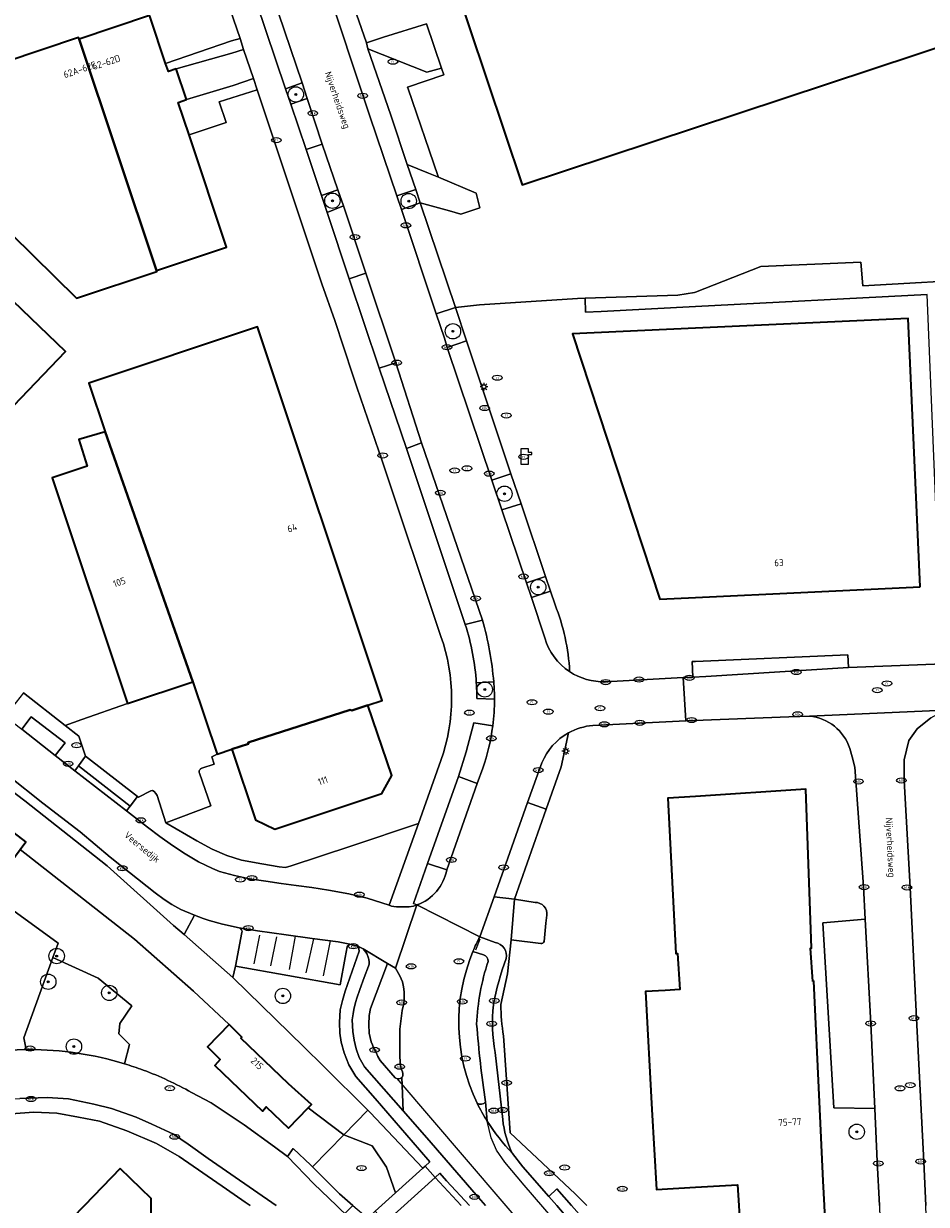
# Model space of a CAD drawing. Header units: metres. Extents: x 103671 to 105190, y 427150 to 429171.
# Tile 302 of 320: x 104413 to 104530, y 428750 to 428904. Entities that reach past the tile are written whole.
import ezdxf
from ezdxf.enums import TextEntityAlignment as Align

# ---------------------------------------------------------------- set-up
doc = ezdxf.new("R2010")
doc.units = ezdxf.units.M
for name, color, linetype, lineweight in [('B-WE-GR-BEPLANTING_CULTUUR_HEESTERS-GV', 253, 'Continuous', 18), ('B-WE-GR-BOOM-S', 253, 'Continuous', 25), ('B-WE-IE-MEUBILAIR-S', 253, 'Continuous', 25), ('B-WE-IE-TERREINAFSCHEIDING_KUNSTMATIG_HEKWERK-G', 253, 'IE-TERREINAFSCHEIDING_KUNSTMATIG-SO', 18), ('B-WE-KL-WATER-S', 253, 'Continuous', 25), ('B-WE-OG-BEBOUWING-GV', 253, 'Continuous', 35), ('B-WE-OG-BEBOUWING-T18', 7, 'Continuous', 18), ('B-WE-OG-TERREIN_BEGROEID-GV', 253, 'Continuous', 18), ('B-WE-OG-TERREIN_ERF-GV', 253, 'Continuous', 18), ('B-WE-OG-TOPOGRAFIE-T18', 7, 'Continuous', 18), ('B-WE-OG-WEG-GV', 253, 'Continuous', 18), ('B-WE-VH-GESLOTENVERHARDING-GV', 253, 'Continuous', 18), ('B-WE-VH-GESLOTENVERHARDING_ASFALT-GV', 253, 'Continuous', 18), ('B-WE-VH-HALFVERHARDING_GRIND-GV', 253, 'Continuous', 18), ('B-WE-VH-OPENVERHARDING-GV', 253, 'Continuous', 18), ('B-WE-VH-OPENVERHARDING_BETONELEMENT-GV', 253, 'Continuous', 18), ('B-WE-VH-OPENVERHARDING_BETONSTRAATSTEEN-GV', 253, 'Continuous', 18), ('B-WE-VH-OPENVERHARDING_STRAATBAKSTEEN-GV', 253, 'Continuous', 18), ('B-WE-VH-OPENVERHARDING_TEGEL-GV', 253, 'Continuous', 18), ('B-WE-VW-MARKERING_PICTOGRAM-G', 253, 'Continuous', 18), ('B-WE-VW-MARKERING_PICTOGRAM-GV', 253, 'Continuous', 18)]:
    doc.layers.add(name, color=color, linetype=linetype, lineweight=lineweight)
doc.styles.add('NLCS-ISO', font='NLCS-ISO.ttf')
doc.styles.add('NLCS-ISO-M500-T18', font='NLCS-ISO.ttf', dxfattribs={"height": 0.9})
doc.linetypes.add('IE-TERREINAFSCHEIDING_KUNSTMATIG-SO', pattern='A,4,[82,NLCS.SHX,S=0.75,R=90,X=0,Y=0],4,-2', length=10)

# ---------------------------------------------------------------- blocks, each defined once
blk = doc.blocks.new('SKL-WATER_POMP-SO')
at = {"color": 0, "linetype": 'ByBlock', "lineweight": 18}
blk.add_lwpolyline([(1, 1.09), (1, 2), (-1, 2), (-1, -2), (1, -2), (1, 0.57), (1.85, 0.57), (1.85, 1.09)], close=True, dxfattribs=at)
blk = doc.blocks.new('SIE-MEUBILAIR_PAAL_LICHTMAST-SO')
for points in [[(-0.62, 0), (-1, 0)], [(-0.71, 0.71), (-0.44, 0.44)], [(0, 1), (0, 0.62)], [(0.44, 0.44), (0.71, 0.71)], [(1, 0), (0.62, 0)], [(-0.71, -0.71), (-0.44, -0.44)], [(0, -0.62), (0, -1)], [(0.44, -0.44), (0.71, -0.71)]]:
    blk.add_lwpolyline(points)
blk.add_circle((0, 0), 0.5)
blk = doc.blocks.new('SIE-MEUBILAIR_PUT_RIOOLPUT-SO')
blk.add_ellipse((0, 0), major_axis=(1.25, 0), ratio=0.54)
at = {"style": 'NLCS-ISO'}
blk.add_text('ri', height=0.75, dxfattribs=at).set_placement((-0.04, 0.07), align=Align.MIDDLE_CENTER)
blk = doc.blocks.new('SIE-MEUBILAIR_PUT_KOLK-SO')
blk.add_ellipse((0, 0), major_axis=(1.25, 0), ratio=0.54)
at = {"style": 'NLCS-ISO'}
blk.add_text('klk', height=0.75, dxfattribs=at).set_placement((0.03, 0), align=Align.MIDDLE_CENTER)
blk = doc.blocks.new('SGR-BOOM_GBKN-SO')
at = {"linetype": 'ByBlock', "lineweight": 18}
h = blk.add_hatch(color=0, dxfattribs=at)
h.dxf.hatch_style = 1
edge = h.paths.add_edge_path()
edge.add_arc((0, 0), 0.25, 0, 360)
at = {"color": 0, "linetype": 'ByBlock', "lineweight": 18}
for radius in [2, 0.25]:
    blk.add_circle((0, 0), radius, dxfattribs=at)
at = {"color": 0, "linetype": 'ByBlock', "lineweight": 18, "style": 'NLCS-ISO'}
blk.add_attdef('SOORT', (2.5, 0), '', height=1.5, dxfattribs=at)

msp = doc.modelspace()

# ---------------------------------------------------------------- linework, layer by layer
at = {"layer": 'B-WE-GR-BEPLANTING_CULTUUR_HEESTERS-GV', "flags": 128}
for points in [[(104441.189, 428900.602), (104440.738, 428902.032), (104439.62, 428901.705), (104431.033, 428898.772), (104431.389, 428897.704), (104432.422, 428898.048), (104439.638, 428900.087)], [(104442.951, 428895.34), (104442.49, 428896.798), (104439.835, 428895.908), (104433.755, 428894.053), (104432.678, 428893.693), (104434.09, 428889.461), (104438.923, 428891.095), (104438.02, 428893.753)]]:
    msp.add_lwpolyline(points, close=True, dxfattribs=at)
for points in [[(104440.609, 428786.16), (104438.432, 428786.657), (104436.706, 428787.12), (104435.905, 428787.389), (104434.776, 428787.804), (104433.427, 428785.297), (104439.787, 428779.68), (104440.128, 428781.193), (104440.968, 428785.55)], [(104440.128, 428781.193), (104439.787, 428779.68), (104439.83, 428779.642), (104449.034, 428770.652), (104451.578, 428768.139), (104457.375, 428762.412), (104457.668, 428762.122), (104464.535, 428754.881), (104464.827, 428755.144), (104465.433, 428755.692), (104464.061, 428757.26), (104458.308, 428763.952), (104455.812, 428766.815), (104454.892, 428768.322), (104454.262, 428769.892), (104453.898, 428771.261), (104453.726, 428772.457), (104453.67, 428773.818), (104453.747, 428775.479), (104454.061, 428776.722), (104454.409, 428777.928), (104456.216, 428783.144), (104456.124, 428783.752), (104455.024, 428784.036)], [(104454.678, 428783.693), (104454.42, 428782.326), (104453.743, 428778.747), (104440.128, 428781.193)], [(104425.678, 428768.463), (104426.322, 428770.983), (104424.929, 428772.353), (104425.057, 428773.729), (104426.619, 428776.009), (104422.242, 428779.602), (104416.353, 428782.306), (104412.577, 428771.862), (104412.893, 428770.309)], [(104412.893, 428770.309), (104413.248, 428770.32)]]:
    msp.add_lwpolyline(points, dxfattribs=at)
at = {"layer": 'B-WE-GR-BEPLANTING_CULTUUR_HEESTERS-GV'}
for points in [[(104440.968, 428785.55, 0.4141119), (104440.609, 428786.16)], [(104455.024, 428784.036, 0.3208451), (104454.678, 428783.693)], [(104413.248, 428770.32, -0.0734466), (104425.678, 428768.463)]]:
    msp.add_lwpolyline(points, format="xyb", dxfattribs=at)
at = {"layer": 'B-WE-IE-TERREINAFSCHEIDING_KUNSTMATIG_HEKWERK-G', "flags": 128}
msp.add_lwpolyline([(104530.188, 428868.652), (104500, 428867.098), (104487.729, 428866.467), (104485.71, 428866.379), (104485.659, 428868.197)], dxfattribs=at)
at = {"layer": 'B-WE-OG-BEBOUWING-GV', "flags": 128}
msp.add_lwpolyline([(104454.459, 428951.625), (104477.436, 428882.941), (104500, 428890.429), (104557.47, 428909.5)], dxfattribs=at)
for points in [[(104419.768, 428901.95), (104429.862, 428871.783), (104438.974, 428874.823), (104434.09, 428889.461), (104432.678, 428893.693), (104433.755, 428894.053), (104432.422, 428898.048), (104431.389, 428897.704), (104431.033, 428898.772), (104429.029, 428904.777), (104428.95, 428905.013)], [(104429.862, 428871.783), (104419.768, 428901.95), (104419.709, 428902.129), (104400.676, 428895.778), (104405.233, 428882.12), (104419.436, 428868.181), (104429.899, 428871.672)], [(104406.422, 428849.162), (104418.011, 428861.232), (104406.647, 428872.145), (104386.384, 428851.043), (104394.643, 428843.112), (104392.789, 428841.182), (104400.606, 428833.676), (104411.132, 428844.639)], [(104529.248, 428830.6), (104527.676, 428865.533), (104500, 428864.287), (104483.985, 428863.566), (104495.366, 428828.998), (104500, 428829.217)], [(104437.743, 428808.79), (104439.658, 428809.429), (104441.815, 428810.149), (104441.776, 428810.294), (104455.052, 428814.565), (104455.259, 428814.476), (104457.356, 428815.175), (104459.215, 428815.795), (104442.984, 428864.442), (104421.043, 428857.121), (104423.153, 428850.798), (104434.595, 428818.225)], [(104423.153, 428850.798), (104419.723, 428849.783), (104420.83, 428846.304), (104416.259, 428844.779), (104426.068, 428815.38), (104434.595, 428818.225)], [(104439.658, 428809.429), (104442.719, 428800.254), (104445.236, 428799.029), (104459.18, 428803.682), (104460.498, 428806.019), (104457.356, 428815.175), (104455.259, 428814.476), (104455.052, 428814.565), (104441.776, 428810.294), (104441.815, 428810.149)], [(104515.265, 428779.195), (104514.992, 428783.538), (104515.092, 428783.542), (104514.381, 428804.254), (104500, 428803.294), (104496.423, 428803.055), (104497.439, 428782.839), (104497.663, 428782.842), (104497.957, 428778.146), (104496.074, 428778.025), (104493.489, 428777.859), (104494.349, 428762.49), (104494.93, 428752.102), (104500, 428752.386), (104505.498, 428752.693), (104505.649, 428750), (104506.218, 428739.819), (104517.253, 428740.471), (104516.803, 428750), (104516.651, 428753.219), (104516.165, 428763.519), (104515.425, 428779.205)], [(104409.177, 428800.133), (104405.117, 428794.731), (104408.797, 428791.966), (104412.108, 428796.37), (104412.856, 428797.366)], [(104439.294, 428773.593), (104436.474, 428770.662), (104438.149, 428768.999), (104437.431, 428768.25), (104443.631, 428762.305), (104444.132, 428762.853), (104447.022, 428760.058), (104449.586, 428762.711), (104450.011, 428763.15), (104447.036, 428765.856), (104440.836, 428771.801), (104440.958, 428771.929)], [(104425.132, 428754.816), (104420.462, 428750), (104417.137, 428746.571), (104427.137, 428736.873), (104433.569, 428743.506), (104429.202, 428747.74), (104429.158, 428750), (104429.14, 428750.929)]]:
    msp.add_lwpolyline(points, close=True, dxfattribs=at)
at = {"layer": 'B-WE-OG-TERREIN_BEGROEID-GV', "flags": 128}
for points in [[(104448.794, 428896.226), (104446.656, 428895.476), (104447.318, 428893.48), (104449.467, 428894.195)], [(104463.587, 428882.354), (104461.134, 428881.519), (104461.722, 428879.725), (104464.149, 428880.618)], [(104454.208, 428880.214), (104453.444, 428882.32), (104451.304, 428881.555), (104452.054, 428879.344)], [(104468.752, 428866.989), (104466.271, 428866.135), (104467.337, 428862.962), (104467.705, 428861.751), (104470.211, 428862.621)], [(104475.971, 428845.315), (104473.518, 428844.498), (104474.817, 428840.6), (104477.299, 428841.407)], [(104480.495, 428831.951), (104478.003, 428831.132), (104478.649, 428829.184), (104481.13, 428830.032)], [(104461.799, 428766.715), (104461.863, 428766.779), (104461.913, 428766.955), (104461.909, 428767.177), (104461.863, 428767.406), (104461.741, 428767.717), (104461.708, 428767.854), (104461.623, 428768.213), (104461.543, 428769.378), (104461.534, 428770.762), (104461.525, 428771.776), (104461.542, 428772.966), (104461.687, 428774.354), (104461.84, 428775.414), (104462.053, 428776.303), (104462.094, 428776.808), (104462.102, 428777.851), (104462.01, 428778.499), (104461.854, 428779.12), (104461.516, 428779.919), (104460.943, 428780.936), (104459.907, 428781.537), (104457.712, 428775.646), (104457.55, 428774.733), (104457.47, 428773.57), (104457.534, 428772.441), (104457.793, 428771.329), (104457.944, 428770.932), (104458.157, 428770.461), (104458.425, 428769.92), (104458.652, 428769.422), (104458.983, 428768.902), (104460.931, 428766.641), (104461.015, 428766.567), (104461.209, 428766.52), (104461.404, 428766.516), (104461.579, 428766.558), (104461.729, 428766.646)]]:
    msp.add_lwpolyline(points, close=True, dxfattribs=at)
for points in [[(104473.745, 428818.196), (104471.481, 428818.066)], [(104471.535, 428816.031), (104473.862, 428815.968)], [(104473.62, 428812.473), (104471.137, 428812.876), (104470.165, 428809.089), (104469.161, 428805.863), (104471.601, 428804.972), (104472.34, 428806.959)], [(104480.028, 428807.662), (104478.151, 428802.503), (104480.59, 428801.624), (104482.508, 428807.122), (104483.468, 428811.559)], [(104467.626, 428793.722), (104465.12, 428794.563), (104463.299, 428789.343), (104463.753, 428789.148)], [(104473.8, 428790.199), (104471.917, 428784.993), (104473.937, 428784.253)], [(104474.677, 428776.169), (104475.547, 428780.17), (104476.03, 428784.614), (104476.468, 428789.898), (104473.8, 428790.199)], [(104479.137, 428789.476), (104476.468, 428789.898), (104476.03, 428784.614), (104479.876, 428784.129)], [(104480.302, 428784.4), (104480.545, 428786.799), (104480.658, 428787.802)], [(104472.4, 428782.674), (104471.037, 428783.1)], [(104485.884, 428749.987), (104484.346, 428751.529), (104475.866, 428759.474), (104475.008, 428772.093)], [(104473.916, 428769.937), (104474.926, 428761.2)], [(104476.171, 428756.791), (104477.535, 428755.038), (104480.928, 428751.157), (104481.952, 428752.183), (104483.866, 428750), (104486.204, 428747.333)]]:
    msp.add_lwpolyline(points, dxfattribs=at)
at = {"layer": 'B-WE-OG-TERREIN_BEGROEID-GV'}
for points in [[(104471.481, 428818.066, -0.0235837), (104471.535, 428816.031)], [(104473.862, 428815.968, 0.0130274), (104473.745, 428818.196)], [(104472.34, 428806.959, 0.0492834), (104473.62, 428812.473)], [(104483.468, 428811.559, 0.1694117), (104480.028, 428807.662)], [(104463.753, 428789.148, 0.2638809), (104467.626, 428793.722)], [(104480.658, 428787.802, 0.458434), (104479.137, 428789.476)], [(104473.937, 428784.253, -0.4438584), (104475.347, 428782.189)], [(104479.876, 428784.129, 0.4115148), (104480.302, 428784.4)], [(104471.037, 428783.1, 0.2129025), (104471.579, 428763.33)], [(104473.011, 428781.789, 0.3370873), (104472.4, 428782.674)], [(104471.516, 428773.642, -0.06736), (104473.011, 428781.789)], [(104475.347, 428782.189, 0.0406379), (104473.705, 428776.147)], [(104473.705, 428776.147, 0.0721415), (104473.916, 428769.937)], [(104475.008, 428772.093, -0.0350911), (104474.677, 428776.169)], [(104472.674, 428763.495, -0.0167238), (104471.516, 428773.642)], [(104471.579, 428763.33, 0.4053121), (104472.674, 428763.495)], [(104474.926, 428761.2, 0.0880813), (104476.171, 428756.791)]]:
    msp.add_lwpolyline(points, format="xyb", dxfattribs=at)
at = {"layer": 'B-WE-OG-TERREIN_ERF-GV', "flags": 128}
for points in [[(104557.47, 428909.5), (104500, 428890.429), (104477.436, 428882.941), (104454.459, 428951.625)], [(104429.029, 428904.777), (104431.033, 428898.772), (104439.62, 428901.705), (104440.738, 428902.032), (104437.668, 428911.006)], [(104455.249, 428907.078), (104457.166, 428901.467), (104459.391, 428902.183), (104465.009, 428903.932), (104466.945, 428898.156), (104467.233, 428897.297), (104462.527, 428895.685), (104462.612, 428895.451), (104466.458, 428884.179), (104466.538, 428883.942), (104471.451, 428881.861), (104471.951, 428879.968), (104469.452, 428879.131), (104467.98, 428879.589), (104464.149, 428880.618), (104468.752, 428866.989), (104471.907, 428867.31), (104484.666, 428868.164), (104485.659, 428868.197), (104497.697, 428868.596), (104499.874, 428868.915), (104500, 428868.965), (104508.507, 428872.328), (104521.549, 428872.9), (104521.774, 428869.816), (104555.398, 428871.724)], [(104466.871, 428824.132), (104459.257, 428846.889), (104455.922, 428856.589), (104455.414, 428858.182), (104453.057, 428865.276), (104451.377, 428870.072), (104442.951, 428895.34), (104438.02, 428893.753), (104438.923, 428891.095), (104434.09, 428889.461), (104438.974, 428874.823), (104429.862, 428871.783), (104429.899, 428871.672), (104419.436, 428868.181), (104405.233, 428882.12), (104400.676, 428895.778), (104419.709, 428902.129), (104419.768, 428901.95), (104428.95, 428905.013)], [(104555.398, 428871.724), (104521.774, 428869.816), (104521.549, 428872.9), (104508.507, 428872.328), (104500, 428868.965), (104499.874, 428868.915), (104497.697, 428868.596), (104485.659, 428868.197), (104485.71, 428866.379), (104487.729, 428866.467), (104500, 428867.098), (104530.188, 428868.652)], [(104530.188, 428868.652), (104500, 428867.098), (104487.729, 428866.467), (104485.71, 428866.379), (104485.659, 428868.197), (104484.666, 428868.164), (104471.907, 428867.31), (104468.752, 428866.989), (104470.211, 428862.621), (104475.971, 428845.315), (104477.299, 428841.407), (104480.495, 428831.951), (104481.13, 428830.032), (104481.722, 428828.248)], [(104488.269, 428818.23), (104498.411, 428818.767), (104499.685, 428818.813), (104499.576, 428820.843), (104500, 428820.876), (104519.846, 428821.725), (104519.917, 428820.092), (104532.257, 428820.575), (104531.931, 428825.621), (104531.725, 428830.717), (104530.188, 428868.652)], [(104426.068, 428815.38), (104416.259, 428844.779), (104420.83, 428846.304), (104419.723, 428849.783), (104423.153, 428850.798), (104421.043, 428857.121), (104442.984, 428864.442), (104459.215, 428815.795), (104457.356, 428815.175), (104460.498, 428806.019), (104459.18, 428803.682), (104445.236, 428799.029), (104442.719, 428800.254), (104439.658, 428809.429), (104437.743, 428808.79), (104437.055, 428808.444), (104437.344, 428807.505), (104435.759, 428806.962)], [(104435.759, 428806.962), (104437.344, 428807.505), (104437.055, 428808.444), (104437.743, 428808.79), (104434.595, 428818.225), (104426.068, 428815.38)], [(104412.52, 428816.786), (104417.946, 428812.539), (104420.109, 428813.317), (104426.068, 428815.38)], [(104426.068, 428815.38), (104420.109, 428813.317), (104417.946, 428812.539), (104419.721, 428811.148), (104420.613, 428808.535), (104427.376, 428803.273), (104427.496, 428803.181), (104429.105, 428804.033), (104429.304, 428804.044), (104429.521, 428803.937), (104429.759, 428803.691), (104429.932, 428803.414), (104431.052, 428799.844), (104436.905, 428802.054), (104435.44, 428806.319)], [(104514.849, 428813.749), (104513.277, 428813.697), (104498.734, 428813.123), (104486.651, 428812.54)], [(104530.669, 428813.518), (104528.869, 428812.111), (104527.775, 428810.583), (104527.174, 428808.075), (104527.185, 428805.36), (104527.966, 428791.444), (104528.78, 428774.362), (104529.728, 428755.691), (104530.003, 428750)], [(104483.468, 428811.559), (104482.508, 428807.122), (104480.59, 428801.624), (104476.468, 428789.898), (104479.137, 428789.476)], [(104523.959, 428750), (104523.667, 428755.718), (104523.346, 428762.652), (104518.013, 428762.72), (104516.601, 428786.838), (104522.101, 428787.309), (104521.873, 428791.538), (104520.763, 428807.096), (104520.411, 428808.46), (104520.093, 428809.545)], [(104435.44, 428806.319), (104436.905, 428802.054), (104431.052, 428799.844), (104435.082, 428797.52), (104437.102, 428796.433), (104438.991, 428795.592), (104440.919, 428795.004), (104443.544, 428794.504), (104445.831, 428794.118), (104446.641, 428794.05), (104447.396, 428794.25), (104455.138, 428796.814), (104463.934, 428799.777), (104466.875, 428807.983)], [(104446.896, 428756.398), (104447.657, 428757.425), (104449.946, 428755.257), (104450.155, 428755.048), (104454.253, 428759.228), (104449.586, 428762.711), (104447.022, 428760.058), (104444.132, 428762.853), (104443.631, 428762.305), (104437.431, 428768.25), (104438.149, 428768.999), (104436.474, 428770.662), (104439.294, 428773.593), (104434.655, 428777.905), (104426.991, 428784.706), (104412.108, 428796.37)], [(104408.256, 428790.557), (104417.028, 428784.174), (104416.353, 428782.306), (104422.242, 428779.602), (104426.619, 428776.009), (104425.057, 428773.729), (104424.929, 428772.353), (104426.322, 428770.983), (104425.678, 428768.463)], [(104480.658, 428787.802), (104480.545, 428786.799), (104480.302, 428784.4)], [(104479.876, 428784.129), (104476.03, 428784.614), (104475.547, 428780.17), (104474.677, 428776.169)], [(104475.008, 428772.093), (104475.866, 428759.474), (104484.346, 428751.529), (104485.884, 428749.987)], [(104434.4, 428764.715), (104436.959, 428763.365), (104441.253, 428760.524), (104445.211, 428757.656), (104446.896, 428756.398)], [(104442.021, 428750), (104441.372, 428750.448), (104438.945, 428752.121), (104432.785, 428756.369), (104429.863, 428758.068), (104425.962, 428759.744), (104422.422, 428760.989), (104419.692, 428761.516), (104416.89, 428762.048), (104413.858, 428762.155), (104409.749, 428761.834), (104406.662, 428761.419), (104404.225, 428760.877), (104403.815, 428760.748), (104402.278, 428760.263), (104400.766, 428759.303), (104397.716, 428756.562), (104396.765, 428755.708), (104391.29, 428750)], [(104469.505, 428750), (104466.114, 428753.656), (104461.653, 428749.627)], [(104470.573, 428750), (104467.586, 428753.232), (104466.729, 428754.212), (104466.114, 428753.656), (104469.505, 428750)]]:
    msp.add_lwpolyline(points, dxfattribs=at)
for points in [[(104406.422, 428849.162), (104411.132, 428844.639), (104400.606, 428833.676), (104392.789, 428841.182), (104394.643, 428843.112), (104386.384, 428851.043), (104406.647, 428872.145), (104418.011, 428861.232)], [(104500, 428864.287), (104527.676, 428865.533), (104529.248, 428830.6), (104500, 428829.217), (104495.366, 428828.998), (104483.985, 428863.566)], [(104494.93, 428752.102), (104494.349, 428762.49), (104493.489, 428777.859), (104496.074, 428778.025), (104497.957, 428778.146), (104497.663, 428782.842), (104497.439, 428782.839), (104496.423, 428803.055), (104500, 428803.294), (104514.381, 428804.254), (104515.092, 428783.542), (104514.992, 428783.538), (104515.265, 428779.195), (104515.425, 428779.205), (104516.165, 428763.519), (104516.651, 428753.219), (104516.803, 428750), (104517.253, 428740.471), (104506.218, 428739.819), (104505.649, 428750), (104505.498, 428752.693), (104500, 428752.386)], [(104425.132, 428754.816), (104429.14, 428750.929), (104429.158, 428750), (104429.202, 428747.74), (104433.569, 428743.506), (104427.137, 428736.873), (104417.137, 428746.571), (104420.462, 428750)]]:
    msp.add_lwpolyline(points, close=True, dxfattribs=at)
at = {"layer": 'B-WE-OG-TERREIN_ERF-GV'}
for points in [[(104481.722, 428828.248, -0.084435), (104483.62, 428819.553)], [(104466.875, 428807.983, 0.1710323), (104466.871, 428824.132)], [(104483.62, 428819.553, 0.1550769), (104488.269, 428818.23)], [(104520.093, 428809.545, 0.2984578), (104514.849, 428813.749)], [(104486.651, 428812.54, 0.1065493), (104483.468, 428811.559)], [(104435.759, 428806.962, 0.4529573), (104435.44, 428806.319)], [(104435.44, 428806.319, -0.4529573), (104435.759, 428806.962)], [(104479.137, 428789.476, -0.458434), (104480.658, 428787.802)], [(104480.302, 428784.4, -0.4115148), (104479.876, 428784.129)], [(104474.677, 428776.169, 0.0350911), (104475.008, 428772.093)], [(104425.678, 428768.463, -0.014806), (104428.127, 428767.637)], [(104428.127, 428767.637, -0.0405328), (104434.4, 428764.715)]]:
    msp.add_lwpolyline(points, format="xyb", dxfattribs=at)
at = {"layer": 'B-WE-OG-WEG-GV', "flags": 128}
for points in [[(104404.322, 428809.041), (104412.705, 428802.725), (104423.43, 428794.256), (104432.078, 428786.489), (104433.427, 428785.297), (104434.776, 428787.804), (104433.014, 428788.58), (104431.859, 428789.202), (104430.846, 428789.857), (104429.667, 428790.737), (104426.317, 428793.387), (104423.803, 428795.381), (104419.895, 428798.667), (104415.027, 428802.428), (104410.569, 428805.991)], [(104409.177, 428800.133), (104412.856, 428797.366), (104412.108, 428796.37), (104426.991, 428784.706), (104434.655, 428777.905), (104439.294, 428773.593), (104440.958, 428771.929), (104440.836, 428771.801), (104447.036, 428765.856), (104450.011, 428763.15), (104449.586, 428762.711), (104454.253, 428759.228), (104457.375, 428762.412), (104451.578, 428768.139), (104449.034, 428770.652), (104439.83, 428779.642), (104439.787, 428779.68), (104433.427, 428785.297), (104432.078, 428786.489), (104423.43, 428794.256), (104412.705, 428802.725), (104404.322, 428809.041)]]:
    msp.add_lwpolyline(points, dxfattribs=at)
for points in [[(104457.375, 428762.412), (104454.253, 428759.228), (104457.913, 428757.795), (104459.808, 428755.006), (104460.945, 428751.638), (104464.535, 428754.881), (104457.668, 428762.122)], [(104459.808, 428755.006), (104457.913, 428757.795), (104454.253, 428759.228), (104450.155, 428755.048), (104453.682, 428751.532), (104455.389, 428750), (104457.344, 428748.333), (104458.329, 428749.275), (104460.945, 428751.638)]]:
    msp.add_lwpolyline(points, close=True, dxfattribs=at)
at = {"layer": 'B-WE-VH-GESLOTENVERHARDING-GV'}
for points in [[(104471.917, 428784.993, 0.0212123), (104471.037, 428783.1)], [(104475.347, 428782.189, 0.4438584), (104473.937, 428784.253)], [(104472.4, 428782.674, -0.3370873), (104473.011, 428781.789)], [(104473.011, 428781.789, 0.06736), (104471.516, 428773.642)], [(104473.705, 428776.147, -0.0406379), (104475.347, 428782.189)], [(104473.916, 428769.937, -0.0721415), (104473.705, 428776.147)], [(104471.516, 428773.642, 0.0167238), (104472.674, 428763.495)], [(104472.91, 428760.986, 0.048001), (104476.171, 428756.791)], [(104476.171, 428756.791, -0.0880813), (104474.926, 428761.2)]]:
    msp.add_lwpolyline(points, format="xyb", dxfattribs=at)
at = {"layer": 'B-WE-VH-GESLOTENVERHARDING-GV', "flags": 128}
for points in [[(104473.937, 428784.253), (104471.917, 428784.993)], [(104471.037, 428783.1), (104472.4, 428782.674)], [(104474.926, 428761.2), (104473.916, 428769.937)], [(104472.674, 428763.495), (104472.91, 428760.986)]]:
    msp.add_lwpolyline(points, dxfattribs=at)
msp.add_lwpolyline([(104461.799, 428766.715), (104461.729, 428766.646), (104461.579, 428766.558), (104461.404, 428766.516), (104461.209, 428766.52), (104461.015, 428766.567), (104460.931, 428766.641), (104458.983, 428768.902), (104458.652, 428769.422), (104458.425, 428769.92), (104458.157, 428770.461), (104457.944, 428770.932), (104457.793, 428771.329), (104457.534, 428772.441), (104457.47, 428773.57), (104457.55, 428774.733), (104457.712, 428775.646), (104459.907, 428781.537), (104456.738, 428783.415), (104457.215, 428782.839), (104457.429, 428782.231), (104457.474, 428782.066), (104457.52, 428781.74), (104457.516, 428781.451), (104457.432, 428781.195), (104456.881, 428779.721), (104456.299, 428778.143), (104455.937, 428776.995), (104455.802, 428776.578), (104455.669, 428776.09), (104455.55, 428775.547), (104455.431, 428774.986), (104455.338, 428774.192), (104455.397, 428772.663), (104455.577, 428771.529), (104455.83, 428770.411), (104456.243, 428769.26), (104456.905, 428768.08), (104461.963, 428762.322)], close=True, dxfattribs=at)
at = {"layer": 'B-WE-VH-GESLOTENVERHARDING_ASFALT-GV', "flags": 128}
for points in [[(104461.722, 428879.725), (104461.134, 428881.519), (104457.628, 428891.887), (104451.622, 428909.945)], [(104444.973, 428907.554), (104448.794, 428896.226), (104449.467, 428894.195), (104451.42, 428888.269), (104453.444, 428882.32), (104454.208, 428880.214), (104457.103, 428871.448), (104460.986, 428859.776), (104464.338, 428849.337), (104472.283, 428826.263)], [(104480.381, 428823.931), (104478.649, 428829.184), (104478.003, 428831.132), (104474.817, 428840.6), (104473.518, 428844.498), (104467.705, 428861.751), (104467.337, 428862.962), (104466.271, 428866.135), (104461.722, 428879.725)], [(104486.651, 428812.54), (104498.734, 428813.123), (104498.411, 428818.767), (104488.269, 428818.23)], [(104410.569, 428805.991), (104415.027, 428802.428), (104419.895, 428798.667), (104423.803, 428795.381), (104426.317, 428793.387), (104429.667, 428790.737), (104430.846, 428789.857), (104431.859, 428789.202), (104433.014, 428788.58), (104434.776, 428787.804), (104435.905, 428787.389), (104436.706, 428787.12), (104438.432, 428786.657), (104440.609, 428786.16), (104442.987, 428785.775), (104446.724, 428785.255), (104450.121, 428784.781), (104453.497, 428784.331), (104455.024, 428784.036), (104456.124, 428783.752), (104456.243, 428783.712), (104456.738, 428783.415), (104459.907, 428781.537), (104460.943, 428780.936), (104463.753, 428789.148), (104463.312, 428788.997), (104462.742, 428788.928), (104462.167, 428788.894), (104461.518, 428788.885), (104461.079, 428788.914), (104460.721, 428788.954), (104460.445, 428788.999), (104460.115, 428789.117), (104459.184, 428789.44), (104457.26, 428790.031), (104454.902, 428790.608), (104452.231, 428791.091), (104450.056, 428791.421), (104448.045, 428791.698), (104446.073, 428791.958), (104444.075, 428792.235), (104441.971, 428792.559), (104440.017, 428792.975), (104438.051, 428793.524), (104437.119, 428793.895), (104435.329, 428794.766), (104433.568, 428795.789), (104431.909, 428796.907), (104430.26, 428798.087), (104428.673, 428799.293), (104427.509, 428800.179), (104425.919, 428801.399), (104419.195, 428806.638), (104418.027, 428807.548), (104416.662, 428808.598), (104412.296, 428812.032)], [(104463.753, 428789.148), (104471.917, 428784.993), (104473.8, 428790.199), (104478.151, 428802.503), (104480.028, 428807.662)], [(104472.34, 428806.959), (104471.601, 428804.972), (104467.626, 428793.722)], [(104471.917, 428784.993), (104463.753, 428789.148), (104460.943, 428780.936), (104461.516, 428779.919), (104461.854, 428779.12), (104462.01, 428778.499), (104462.102, 428777.851), (104462.094, 428776.808), (104462.053, 428776.303), (104461.84, 428775.414), (104461.687, 428774.354), (104461.542, 428772.966), (104461.525, 428771.776), (104461.534, 428770.762), (104461.543, 428769.378), (104461.623, 428768.213), (104461.708, 428767.854), (104461.741, 428767.717), (104461.863, 428767.406), (104461.909, 428767.177), (104461.913, 428766.955), (104461.863, 428766.779), (104461.799, 428766.715), (104461.963, 428762.322), (104465.041, 428758.818), (104471.464, 428751.401), (104472.681, 428750)], [(104472.91, 428760.986), (104472.674, 428763.495)], [(104516.258, 428697.992), (104516.455, 428697.752), (104521.728, 428703.004), (104515.104, 428711.101), (104504.895, 428723.451), (104501.854, 428727.11), (104501.806, 428727.168), (104500, 428729.249), (104494.492, 428735.596), (104493.249, 428737.013), (104493.167, 428737.107), (104484.266, 428747.338), (104484.144, 428747.478), (104482.912, 428748.887), (104481.939, 428750), (104480.928, 428751.157), (104477.535, 428755.038), (104476.171, 428756.791)]]:
    msp.add_lwpolyline(points, dxfattribs=at)
at = {"layer": 'B-WE-VH-GESLOTENVERHARDING_ASFALT-GV'}
for points in [[(104472.283, 428826.263, -0.0498358), (104473.745, 428818.196)], [(104483.62, 428819.553, -0.1760627), (104480.381, 428823.931)], [(104488.269, 428818.23, -0.1550769), (104483.62, 428819.553)], [(104473.745, 428818.196, -0.0130274), (104473.862, 428815.968)], [(104473.862, 428815.968, -0.0303223), (104473.62, 428812.473)], [(104473.62, 428812.473, -0.0492834), (104472.34, 428806.959)], [(104483.468, 428811.559, -0.1065493), (104486.651, 428812.54)], [(104480.028, 428807.662, -0.1694117), (104483.468, 428811.559)], [(104467.626, 428793.722, -0.2638809), (104463.753, 428789.148)], [(104471.037, 428783.1, -0.0212123), (104471.917, 428784.993)], [(104471.579, 428763.33, -0.2129025), (104471.037, 428783.1)], [(104472.674, 428763.495, -0.4053121), (104471.579, 428763.33)], [(104472.91, 428760.986, -0.0243379), (104471.579, 428763.33)], [(104471.579, 428763.33, 0.0243379), (104472.91, 428760.986)], [(104476.171, 428756.791, -0.048001), (104472.91, 428760.986)]]:
    msp.add_lwpolyline(points, format="xyb", dxfattribs=at)
at = {"layer": 'B-WE-VH-HALFVERHARDING_GRIND-GV', "flags": 128}
for points in [[(104465.009, 428903.932), (104459.391, 428902.183), (104457.166, 428901.467), (104457.362, 428900.689), (104465.038, 428897.632), (104466.945, 428898.156)], [(104466.538, 428883.942), (104465.269, 428884.484), (104462.483, 428885.621), (104463.587, 428882.354), (104464.149, 428880.618), (104467.98, 428879.589), (104469.452, 428879.131), (104471.951, 428879.968), (104471.451, 428881.861)]]:
    msp.add_lwpolyline(points, close=True, dxfattribs=at)
at = {"layer": 'B-WE-VH-OPENVERHARDING-GV', "flags": 128}
for points in [[(104441.189, 428900.602), (104439.638, 428900.087), (104432.422, 428898.048), (104433.755, 428894.053), (104439.835, 428895.908), (104442.49, 428896.798)], [(104499.576, 428820.843), (104499.685, 428818.813), (104501.361, 428818.923), (104519.917, 428820.092), (104519.846, 428821.725), (104500, 428820.876)], [(104412.52, 428816.786), (104410.609, 428814.334), (104410.127, 428813.701), (104412.296, 428812.032), (104413.533, 428813.664), (104417.942, 428810.261), (104416.662, 428808.598), (104418.027, 428807.548), (104419.195, 428806.638), (104419.679, 428807.273), (104420.613, 428808.535), (104419.721, 428811.148), (104417.946, 428812.539)], [(104413.533, 428813.664), (104412.296, 428812.032), (104416.662, 428808.598), (104417.942, 428810.261)], [(104419.679, 428807.273), (104419.195, 428806.638), (104425.919, 428801.399), (104426.398, 428802.025)], [(104522.101, 428787.309), (104516.601, 428786.838), (104518.013, 428762.72), (104523.346, 428762.652), (104522.836, 428773.667)]]:
    msp.add_lwpolyline(points, close=True, dxfattribs=at)
at = {"layer": 'B-WE-VH-OPENVERHARDING_BETONELEMENT-GV', "flags": 128}
for points in [[(104457.362, 428900.689), (104457.166, 428901.467), (104455.249, 428907.078), (104454.968, 428907.987), (104454.05, 428910.765), (104451.622, 428909.945), (104457.628, 428891.887), (104461.134, 428881.519), (104463.587, 428882.354), (104462.483, 428885.621), (104460.344, 428892.026)], [(104444.973, 428907.554), (104442.801, 428906.809), (104446.656, 428895.476), (104448.794, 428896.226)], [(104451.42, 428888.269), (104449.32, 428887.545), (104451.304, 428881.555), (104453.444, 428882.32)], [(104457.103, 428871.448), (104454.925, 428870.727), (104458.85, 428859.055), (104460.986, 428859.776)], [(104470.211, 428862.621), (104467.705, 428861.751), (104473.518, 428844.498), (104475.971, 428845.315)], [(104464.338, 428849.337), (104462.392, 428848.601), (104470.038, 428825.68), (104472.283, 428826.263)], [(104477.299, 428841.407), (104474.817, 428840.6), (104478.003, 428831.132), (104480.495, 428831.951)], [(104471.601, 428804.972), (104469.161, 428805.863), (104465.12, 428794.563), (104467.626, 428793.722)], [(104466.114, 428753.656), (104464.827, 428755.144), (104464.535, 428754.881), (104460.945, 428751.638), (104458.329, 428749.275), (104459.599, 428747.772), (104461.653, 428749.627)]]:
    msp.add_lwpolyline(points, close=True, dxfattribs=at)
at = {"layer": 'B-WE-VH-OPENVERHARDING_BETONSTRAATSTEEN-GV', "flags": 128}
for points in [[(104449.467, 428894.195), (104447.318, 428893.48), (104449.32, 428887.545), (104451.42, 428888.269)], [(104454.208, 428880.214), (104452.054, 428879.344), (104454.925, 428870.727), (104457.103, 428871.448)], [(104464.149, 428880.618), (104461.722, 428879.725), (104466.271, 428866.135), (104468.752, 428866.989)], [(104460.986, 428859.776), (104458.85, 428859.055), (104462.392, 428848.601), (104464.338, 428849.337)], [(104569.526, 428816.875), (104569.18, 428822.327), (104566.829, 428822.168), (104566.306, 428822.144), (104556.753, 428821.702), (104553.883, 428821.57), (104533.062, 428820.607), (104532.257, 428820.575), (104519.917, 428820.092), (104501.361, 428818.923), (104499.685, 428818.813), (104498.411, 428818.767), (104498.734, 428813.123), (104513.277, 428813.697), (104514.849, 428813.749), (104533.436, 428814.567), (104533.917, 428814.676), (104538.199, 428814.959), (104539.686, 428815.053), (104542.765, 428815.248), (104559.063, 428816.068), (104559.083, 428816.069), (104569.544, 428816.596)], [(104420.613, 428808.535), (104419.679, 428807.273), (104426.398, 428802.025), (104427.376, 428803.273)], [(104431.052, 428799.844), (104429.932, 428803.414), (104429.759, 428803.691), (104429.521, 428803.937), (104429.304, 428804.044), (104429.105, 428804.033), (104427.496, 428803.181), (104427.376, 428803.273), (104426.398, 428802.025), (104425.919, 428801.399), (104427.509, 428800.179), (104428.673, 428799.293), (104430.26, 428798.087), (104431.909, 428796.907), (104433.568, 428795.789), (104435.329, 428794.766), (104437.119, 428793.895), (104438.051, 428793.524), (104440.017, 428792.975), (104441.971, 428792.559), (104444.075, 428792.235), (104446.073, 428791.958), (104448.045, 428791.698), (104450.056, 428791.421), (104452.231, 428791.091), (104454.902, 428790.608), (104457.26, 428790.031), (104459.184, 428789.44), (104460.115, 428789.117), (104463.934, 428799.777), (104455.138, 428796.814), (104447.396, 428794.25), (104446.641, 428794.05), (104445.831, 428794.118), (104443.544, 428794.504), (104440.919, 428795.004), (104438.991, 428795.592), (104437.102, 428796.433), (104435.082, 428797.52)], [(104480.59, 428801.624), (104478.151, 428802.503), (104473.8, 428790.199), (104476.468, 428789.898)]]:
    msp.add_lwpolyline(points, close=True, dxfattribs=at)
for points in [[(104481.722, 428828.248), (104481.13, 428830.032), (104478.649, 428829.184), (104480.381, 428823.931)], [(104472.283, 428826.263), (104470.038, 428825.68)], [(104471.481, 428818.066), (104473.745, 428818.196)], [(104531.484, 428719.979), (104531.449, 428720.405), (104530.468, 428737.815), (104530.268, 428741.984), (104530.003, 428750), (104529.728, 428755.691), (104528.78, 428774.362), (104527.966, 428791.444), (104527.185, 428805.36), (104527.174, 428808.075), (104527.775, 428810.583), (104528.869, 428812.111), (104530.669, 428813.518), (104531.904, 428814.22), (104533.436, 428814.567), (104514.849, 428813.749)], [(104520.093, 428809.545), (104520.411, 428808.46), (104520.763, 428807.096), (104521.873, 428791.538), (104522.101, 428787.309), (104522.836, 428773.667), (104523.346, 428762.652), (104523.667, 428755.718), (104523.959, 428750), (104524.2, 428741.446), (104524.398, 428737.656), (104525.024, 428726.584), (104519.362, 428721.783), (104517.48, 428720.111), (104521.884, 428714.725), (104522.793, 428713.614), (104524.164, 428711.937), (104525.114, 428710.765), (104529.175, 428710.982)], [(104440.968, 428785.55), (104440.128, 428781.193), (104453.743, 428778.747), (104454.42, 428782.326), (104454.678, 428783.693)], [(104455.024, 428784.036), (104453.497, 428784.331), (104450.121, 428784.781), (104446.724, 428785.255), (104442.987, 428785.775), (104440.609, 428786.16)], [(104413.248, 428770.32), (104412.893, 428770.309), (104408.198, 428770.165), (104404.479, 428770.051), (104404.745, 428762.975), (104406.398, 428763.393), (104409.767, 428763.791), (104412.063, 428763.944), (104415.601, 428764.084), (104418.39, 428763.887), (104421.676, 428763.202), (104423.992, 428762.644), (104427.193, 428761.512), (104429.223, 428760.604), (104432.052, 428759.305), (104433.948, 428757.98), (104436.59, 428756.122), (104445.424, 428750)], [(104453.271, 428750), (104450.342, 428752.808), (104446.896, 428756.398), (104445.211, 428757.656), (104441.253, 428760.524), (104436.959, 428763.365), (104434.4, 428764.715)], [(104486.204, 428747.333), (104483.866, 428750), (104481.952, 428752.183), (104480.928, 428751.157), (104481.939, 428750), (104482.912, 428748.887), (104484.144, 428747.478), (104484.266, 428747.338)]]:
    msp.add_lwpolyline(points, dxfattribs=at)
at = {"layer": 'B-WE-VH-OPENVERHARDING_BETONSTRAATSTEEN-GV'}
for points in [[(104483.62, 428819.553, 0.084435), (104481.722, 428828.248)], [(104470.038, 428825.68, -0.0608151), (104471.481, 428818.066)], [(104473.745, 428818.196, 0.0498358), (104472.283, 428826.263)], [(104480.381, 428823.931, 0.1760627), (104483.62, 428819.553)], [(104514.849, 428813.749, -0.2984578), (104520.093, 428809.545)], [(104440.609, 428786.16, -0.4141119), (104440.968, 428785.55)], [(104454.678, 428783.693, -0.3208451), (104455.024, 428784.036)], [(104425.678, 428768.463, 0.0734466), (104413.248, 428770.32)], [(104428.127, 428767.637, 0.014806), (104425.678, 428768.463)], [(104434.4, 428764.715, 0.0405328), (104428.127, 428767.637)]]:
    msp.add_lwpolyline(points, format="xyb", dxfattribs=at)
at = {"layer": 'B-WE-VH-OPENVERHARDING_STRAATBAKSTEEN-GV', "flags": 128}
msp.add_lwpolyline([(104408.198, 428770.165), (104412.893, 428770.309), (104412.577, 428771.862), (104416.353, 428782.306), (104417.028, 428784.174), (104408.256, 428790.557)], dxfattribs=at)
at = {"layer": 'B-WE-VH-OPENVERHARDING_TEGEL-GV', "flags": 128}
for points in [[(104437.668, 428911.006), (104440.738, 428902.032), (104441.189, 428900.602), (104442.49, 428896.798), (104442.951, 428895.34), (104451.377, 428870.072), (104453.057, 428865.276), (104455.414, 428858.182), (104455.922, 428856.589), (104459.257, 428846.889), (104466.871, 428824.132)], [(104470.038, 428825.68), (104462.392, 428848.601), (104458.85, 428859.055), (104454.925, 428870.727), (104452.054, 428879.344), (104451.304, 428881.555), (104449.32, 428887.545), (104447.318, 428893.48), (104446.656, 428895.476), (104442.801, 428906.809)], [(104473.862, 428815.968), (104471.535, 428816.031)], [(104466.875, 428807.983), (104463.934, 428799.777), (104460.115, 428789.117), (104460.445, 428788.999), (104460.721, 428788.954), (104461.079, 428788.914), (104461.518, 428788.885), (104462.167, 428788.894), (104462.742, 428788.928), (104463.312, 428788.997), (104463.753, 428789.148), (104463.299, 428789.343), (104465.12, 428794.563), (104469.161, 428805.863), (104470.165, 428809.089), (104471.137, 428812.876), (104473.62, 428812.473)], [(104472.681, 428750), (104471.464, 428751.401), (104465.041, 428758.818), (104461.963, 428762.322), (104456.905, 428768.08), (104456.243, 428769.26), (104455.83, 428770.411), (104455.577, 428771.529), (104455.397, 428772.663), (104455.338, 428774.192), (104455.431, 428774.986), (104455.55, 428775.547), (104455.669, 428776.09), (104455.802, 428776.578), (104455.937, 428776.995), (104456.299, 428778.143), (104456.881, 428779.721), (104457.432, 428781.195), (104457.516, 428781.451), (104457.52, 428781.74), (104457.474, 428782.066), (104457.429, 428782.231), (104457.215, 428782.839), (104456.738, 428783.415), (104456.243, 428783.712), (104456.124, 428783.752), (104456.216, 428783.144), (104454.409, 428777.928), (104454.061, 428776.722), (104453.747, 428775.479), (104453.67, 428773.818), (104453.726, 428772.457), (104453.898, 428771.261), (104454.262, 428769.892), (104454.892, 428768.322), (104455.812, 428766.815), (104458.308, 428763.952), (104464.061, 428757.26), (104465.433, 428755.692), (104464.827, 428755.144), (104466.114, 428753.656), (104466.729, 428754.212), (104467.586, 428753.232), (104470.573, 428750)], [(104445.424, 428750), (104436.59, 428756.122), (104433.948, 428757.98), (104432.052, 428759.305), (104429.223, 428760.604), (104427.193, 428761.512), (104423.992, 428762.644), (104421.676, 428763.202), (104418.39, 428763.887), (104415.601, 428764.084), (104412.063, 428763.944)], [(104409.749, 428761.834), (104413.858, 428762.155), (104416.89, 428762.048), (104419.692, 428761.516), (104422.422, 428760.989), (104425.962, 428759.744), (104429.863, 428758.068), (104432.785, 428756.369), (104438.945, 428752.121), (104441.372, 428750.448), (104442.021, 428750)]]:
    msp.add_lwpolyline(points, dxfattribs=at)
for points in [[(104466.945, 428898.156), (104465.038, 428897.632), (104457.362, 428900.689), (104460.344, 428892.026), (104462.483, 428885.621), (104465.269, 428884.484), (104466.538, 428883.942), (104466.458, 428884.179), (104462.612, 428895.451), (104462.527, 428895.685), (104467.233, 428897.297)], [(104446.896, 428756.398), (104450.342, 428752.808), (104453.271, 428750), (104453.837, 428749.458), (104454.347, 428748.943), (104455.389, 428750), (104453.682, 428751.532), (104450.155, 428755.048), (104449.946, 428755.257), (104447.657, 428757.425)]]:
    msp.add_lwpolyline(points, close=True, dxfattribs=at)
at = {"layer": 'B-WE-VH-OPENVERHARDING_TEGEL-GV'}
for points in [[(104471.481, 428818.066, 0.0608151), (104470.038, 428825.68)], [(104466.871, 428824.132, -0.1710323), (104466.875, 428807.983)], [(104471.535, 428816.031, 0.0235837), (104471.481, 428818.066)], [(104473.62, 428812.473, 0.0303223), (104473.862, 428815.968)]]:
    msp.add_lwpolyline(points, format="xyb", dxfattribs=at)
at = {"layer": 'B-WE-VW-MARKERING_PICTOGRAM-G', "flags": 128}
for points in [[(104442.571, 428781.499), (104443.278, 428785.216)], [(104444.722, 428781.233), (104445.518, 428785.009)], [(104447.139, 428780.761), (104447.954, 428785.083)], [(104449.35, 428780.319), (104450.316, 428784.755)], [(104451.59, 428779.906), (104452.476, 428784.467)], [(104471.934, 428784.689), (104471.386, 428783.273)], [(104461.118, 428766.542), (104479.197, 428745.443)], [(104473.409, 428758.81), (104472.91, 428760.986)], [(104474.117, 428757.21), (104473.409, 428758.81)], [(104475.181, 428755.659), (104474.117, 428757.21)], [(104477.699, 428752.63), (104475.181, 428755.659)], [(104490.619, 428737.631), (104477.699, 428752.63)]]:
    msp.add_lwpolyline(points, dxfattribs=at)
at = {"layer": 'B-WE-VW-MARKERING_PICTOGRAM-GV'}
for points in [[(104472.674, 428763.495, -0.4053121), (104471.579, 428763.33)], [(104471.579, 428763.33, 0.0243379), (104472.91, 428760.986)]]:
    msp.add_lwpolyline(points, format="xyb", dxfattribs=at)
at = {"layer": 'B-WE-VW-MARKERING_PICTOGRAM-GV', "flags": 128}
msp.add_lwpolyline([(104472.91, 428760.986), (104472.674, 428763.495)], dxfattribs=at)

# ---------------------------------------------------------------- block references
at = {"layer": 'B-WE-GR-BOOM-S', "xscale": 0.5, "yscale": 0.5, "zscale": 0.5}
for p in [(104447.987, 428894.734), (104452.741, 428880.887), (104462.675, 428880.839), (104468.441, 428863.878), (104475.144, 428842.719), (104479.54, 428830.548), (104472.573, 428817.224), (104416.848, 428782.5), (104415.755, 428779.148), (104423.7, 428777.7), (104446.3, 428777.3), (104419.1, 428770.7), (104521, 428759.6)]:
    msp.add_blockref('SGR-BOOM_GBKN-SO', p, dxfattribs=at)
at = {"layer": 'B-WE-IE-MEUBILAIR-S', "xscale": 0.5, "yscale": 0.5, "zscale": 0.5}
for name, p in [('SIE-MEUBILAIR_PUT_RIOOLPUT-SO', (104460.62, 428899)), ('SIE-MEUBILAIR_PUT_KOLK-SO', (104456.683, 428894.558)), ('SIE-MEUBILAIR_PUT_KOLK-SO', (104450.193, 428892.281)), ('SIE-MEUBILAIR_PUT_RIOOLPUT-SO', (104445.459, 428888.775)), ('SIE-MEUBILAIR_PUT_KOLK-SO', (104462.31, 428877.681)), ('SIE-MEUBILAIR_PUT_KOLK-SO', (104455.672, 428876.145)), ('SIE-MEUBILAIR_PUT_KOLK-SO', (104467.654, 428861.801)), ('SIE-MEUBILAIR_PUT_KOLK-SO', (104461.121, 428859.79)), ('SIE-MEUBILAIR_PUT_RIOOLPUT-SO', (104474.212, 428857.829)), ('SIE-MEUBILAIR_PAAL_LICHTMAST-SO', (104472.475, 428856.658)), ('SIE-MEUBILAIR_PUT_KOLK-SO', (104472.56, 428853.88)), ('SIE-MEUBILAIR_PUT_RIOOLPUT-SO', (104475.391, 428852.913)), ('SIE-MEUBILAIR_PUT_RIOOLPUT-SO', (104459.289, 428847.704)), ('SIE-MEUBILAIR_PUT_RIOOLPUT-SO', (104477.642, 428847.531)), ('SIE-MEUBILAIR_PUT_RIOOLPUT-SO', (104468.672, 428845.742)), ('SIE-MEUBILAIR_PUT_RIOOLPUT-SO', (104470.262, 428846.023)), ('SIE-MEUBILAIR_PUT_KOLK-SO', (104473.156, 428845.334)), ('SIE-MEUBILAIR_PUT_KOLK-SO', (104466.804, 428842.835)), ('SIE-MEUBILAIR_PUT_KOLK-SO', (104477.619, 428831.936)), ('SIE-MEUBILAIR_PUT_KOLK-SO', (104471.389, 428829.082)), ('SIE-MEUBILAIR_PUT_KOLK-SO', (104513.14, 428819.49)), ('SIE-MEUBILAIR_PUT_KOLK-SO', (104488.317, 428818.178)), ('SIE-MEUBILAIR_PUT_KOLK-SO', (104492.66, 428818.51)), ('SIE-MEUBILAIR_PUT_KOLK-SO', (104499.221, 428818.743)), ('SIE-MEUBILAIR_PUT_RIOOLPUT-SO', (104524.94, 428818.007)), ('SIE-MEUBILAIR_PUT_RIOOLPUT-SO', (104523.672, 428817.136)), ('SIE-MEUBILAIR_PUT_RIOOLPUT-SO', (104478.722, 428815.555)), ('SIE-MEUBILAIR_PUT_RIOOLPUT-SO', (104480.85, 428814.336)), ('SIE-MEUBILAIR_PUT_RIOOLPUT-SO', (104487.589, 428814.782)), ('SIE-MEUBILAIR_PUT_RIOOLPUT-SO', (104470.585, 428814.198)), ('SIE-MEUBILAIR_PUT_KOLK-SO', (104492.77, 428812.88)), ('SIE-MEUBILAIR_PUT_KOLK-SO', (104499.497, 428813.236)), ('SIE-MEUBILAIR_PUT_KOLK-SO', (104513.32, 428813.98)), ('SIE-MEUBILAIR_PUT_KOLK-SO', (104488.135, 428812.686)), ('SIE-MEUBILAIR_PUT_RIOOLPUT-SO', (104419.437, 428809.963)), ('SIE-MEUBILAIR_PUT_KOLK-SO', (104473.45, 428810.853)), ('SIE-MEUBILAIR_PAAL_LICHTMAST-SO', (104483.121, 428809.185)), ('SIE-MEUBILAIR_PUT_KOLK-SO', (104418.343, 428807.537)), ('SIE-MEUBILAIR_PUT_KOLK-SO', (104479.539, 428806.713)), ('SIE-MEUBILAIR_PUT_KOLK-SO', (104521.23, 428805.24)), ('SIE-MEUBILAIR_PUT_KOLK-SO', (104526.82, 428805.37)), ('SIE-MEUBILAIR_PUT_KOLK-SO', (104427.806, 428800.17)), ('SIE-MEUBILAIR_PUT_KOLK-SO', (104468.227, 428795.02)), ('SIE-MEUBILAIR_PUT_KOLK-SO', (104425.4, 428793.93)), ('SIE-MEUBILAIR_PUT_KOLK-SO', (104475.036, 428794.035)), ('SIE-MEUBILAIR_PUT_RIOOLPUT-SO', (104440.749, 428792.464)), ('SIE-MEUBILAIR_PUT_KOLK-SO', (104442.267, 428792.655)), ('SIE-MEUBILAIR_PUT_KOLK-SO', (104521.96, 428791.47)), ('SIE-MEUBILAIR_PUT_KOLK-SO', (104527.53, 428791.43)), ('SIE-MEUBILAIR_PUT_KOLK-SO', (104456.243, 428790.491)), ('SIE-MEUBILAIR_PUT_KOLK-SO', (104441.81, 428786.13)), ('SIE-MEUBILAIR_PUT_KOLK-SO', (104455.47, 428783.78)), ('SIE-MEUBILAIR_PUT_KOLK-SO', (104462.99, 428781.15)), ('SIE-MEUBILAIR_PUT_RIOOLPUT-SO', (104469.212, 428781.812)), ('SIE-MEUBILAIR_PUT_KOLK-SO', (104461.75, 428776.439)), ('SIE-MEUBILAIR_PUT_KOLK-SO', (104469.643, 428776.572)), ('SIE-MEUBILAIR_PUT_KOLK-SO', (104473.822, 428776.671)), ('SIE-MEUBILAIR_PUT_KOLK-SO', (104528.44, 428774.4)), ('SIE-MEUBILAIR_PUT_KOLK-SO', (104473.48, 428773.68)), ('SIE-MEUBILAIR_PUT_KOLK-SO', (104522.81, 428773.72)), ('SIE-MEUBILAIR_PUT_KOLK-SO', (104413.38, 428770.45)), ('SIE-MEUBILAIR_PUT_KOLK-SO', (104458.234, 428770.27)), ('SIE-MEUBILAIR_PUT_RIOOLPUT-SO', (104470.054, 428769.138)), ('SIE-MEUBILAIR_PUT_KOLK-SO', (104461.517, 428768.081)), ('SIE-MEUBILAIR_PUT_RIOOLPUT-SO', (104431.577, 428765.278)), ('SIE-MEUBILAIR_PUT_KOLK-SO', (104475.42, 428765.98)), ('SIE-MEUBILAIR_PUT_RIOOLPUT-SO', (104526.638, 428765.265)), ('SIE-MEUBILAIR_PUT_RIOOLPUT-SO', (104527.969, 428765.684)), ('SIE-MEUBILAIR_PUT_KOLK-SO', (104413.5, 428763.88)), ('SIE-MEUBILAIR_PUT_KOLK-SO', (104473.75, 428762.36)), ('SIE-MEUBILAIR_PUT_KOLK-SO', (104474.916, 428762.443)), ('SIE-MEUBILAIR_PUT_KOLK-SO', (104432.21, 428758.96)), ('SIE-MEUBILAIR_PUT_RIOOLPUT-SO', (104456.53, 428754.877)), ('SIE-MEUBILAIR_PUT_RIOOLPUT-SO', (104482.976, 428754.948)), ('SIE-MEUBILAIR_PUT_KOLK-SO', (104523.81, 428755.48)), ('SIE-MEUBILAIR_PUT_KOLK-SO', (104529.32, 428755.74)), ('SIE-MEUBILAIR_PUT_KOLK-SO', (104480.97, 428754.2)), ('SIE-MEUBILAIR_PUT_KOLK-SO', (104490.48, 428752.17)), ('SIE-MEUBILAIR_PUT_KOLK-SO', (104471.24, 428751.13))]:
    msp.add_blockref(name, p, dxfattribs=at)
at = {"layer": 'B-WE-KL-WATER-S', "xscale": 0.5, "yscale": 0.5, "zscale": 0.5}
msp.add_blockref('SKL-WATER_POMP-SO', (104477.792, 428847.561), dxfattribs=at)

# ---------------------------------------------------------------- texts
at = {"layer": 'B-WE-OG-BEBOUWING-T18', "style": 'NLCS-ISO-M500-T18'}
for s, rotation, p in [('62-62D', 18.4, (104423.324, 428898.92)), ('62A-62E', 18.5, (104419.847, 428897.958)), ('64', 18.5, (104447.499, 428838.27)), ('63', 2.7, (104510.871, 428833.735)), ('105', 18.5, (104425.005, 428831.204)), ('111', 18.5, (104451.502, 428805.337)), ('215', 316.2, (104442.946, 428768.503)), ('75-77', 2.7, (104512.285, 428760.875))]:
    msp.add_text(s, height=0.9, rotation=rotation, dxfattribs=at).set_placement(p, align=Align.MIDDLE)
at = {"layer": 'B-WE-OG-TOPOGRAFIE-T18', "style": 'NLCS-ISO-M500-T18'}
for s, rotation, p in [('Nijverheidsweg', 289.1, (104453.288, 428893.954)), ('Nijverheidsweg', 272.9, (104525.262, 428796.633)), ('Veersedijk', 320.6, (104427.89, 428796.589))]:
    msp.add_text(s, height=0.9, rotation=rotation, dxfattribs=at).set_placement(p, align=Align.MIDDLE)

doc.saveas('drawing.dxf')
